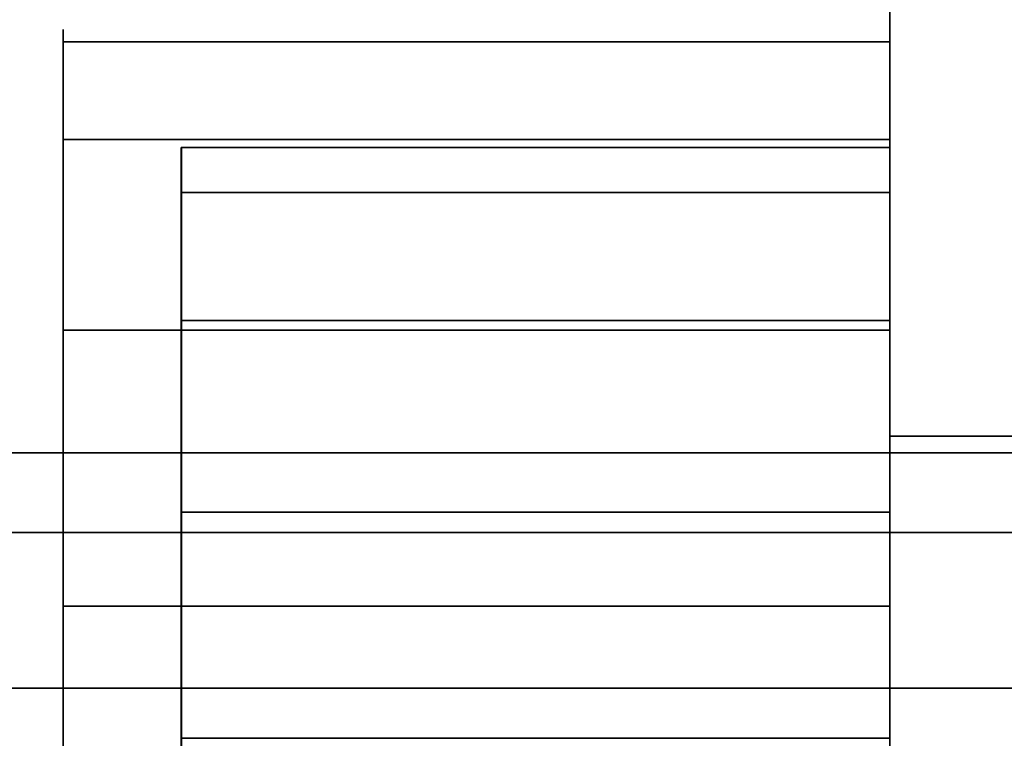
# Model space of a CAD drawing. Header units: millimetres. Extents: x -587 to 3688, y -115 to 120.
# Tile 603 of 656: x 1996.82 to 2000.98, y -25.5 to -22.46. Entities that reach past the tile are written whole.
import ezdxf

# ---------------------------------------------------------------- set-up
doc = ezdxf.new("R2010")
doc.units = ezdxf.units.MM
doc.layers.add('152', color=7, linetype='Continuous', true_color=0xffffff)

# ---------------------------------------------------------------- blocks, each defined once
blk = doc.blocks.new('UG_SURFACE_002')
at = {"layer": '152', "color": 252, "linetype": 'Continuous', "lineweight": 35}
for points in [[(2162.4999, -40, 2198), (2162.4999, 110, 2198), (837.5, 110, 2198), (837.5, -40, 2198)], [(987.5, -40, 2048.0001), (987.5, 110, 2048.0001), (2012.5, 110, 2048.0001), (2012.5, -40, 2048.0001)]]:
    blk.add_3dface(points, dxfattribs=at)
blk = doc.blocks.new('UG_SURFACE_043')
at = {"layer": '152', "color": 252, "linetype": 'Continuous', "lineweight": 35}
for points in [[(1997.4999, -23, 1739), (2000.5, -23, 1739), (2000.5, -34.4301, 1738), (1997.4999, -34.4301, 1738)], [(2000.5, -23, 1739), (1997.4999, -23, 1739), (1997.4999, -23, 1746.25), (2000.5, -23, 1746.25)], [(1997.4999, -23.1903, 1747.2067), (2000.5, -23.1903, 1747.2067), (2000.5, -23, 1746.25), (1997.4999, -23, 1746.25)], [(1997.4999, -23, 1757.75), (2000.5, -23, 1757.75), (2000.5, -23.1903, 1756.7933), (1997.4999, -23.1903, 1756.7933)], [(2000.5, -23, 1757.75), (1997.4999, -23, 1757.75), (1997.4999, -23, 1774.25), (2000.5, -23, 1774.25)], [(1997.4999, -23.1903, 1775.2067), (2000.5, -23.1903, 1775.2067), (2000.5, -23, 1774.25), (1997.4999, -23, 1774.25)], [(1997.4999, -23, 1785.75), (2000.5, -23, 1785.75), (2000.5, -23.1903, 1784.7933), (1997.4999, -23.1903, 1784.7933)], [(2000.5, -23, 1785.75), (1997.4999, -23, 1785.75), (1997.4999, -23, 1802.25), (2000.5, -23, 1802.25)], [(1997.4999, -23.1903, 1803.2067), (2000.5, -23.1903, 1803.2067), (2000.5, -23, 1802.25), (1997.4999, -23, 1802.25)], [(1997.4999, -23, 1802.25), (1997.4999, -29.5953, 1803.25), (1997.4999, -27.6588, 1804.75), (1997.4999, -25.5, 1804.75)], [(1997.4999, -31.5292, 1801.1614), (1997.4999, -30.6629, 1801.6284), (1997.4999, -23, 1785.75), (1997.4999, -23.1903, 1784.7933)], [(1997.4999, -25.5, 1755.25), (1997.4999, -23, 1757.75), (1997.4999, -23.1903, 1756.7933), (1997.4999, -23.7322, 1755.9823)], [(1997.4999, -23, 1746.25), (1997.4999, -29.5953, 1747.25), (1997.4999, -27.6588, 1748.75), (1997.4999, -25.5, 1748.75)], [(1997.4999, -23, 1802.25), (1997.4999, -29.9943, 1802.3504), (1997.4999, -29.5953, 1803.25)], [(1997.4999, -25.5, 1755.25), (1997.4999, -27.6588, 1755.25), (1997.4999, -29.5953, 1756.75), (1997.4999, -23, 1757.75)], [(1997.4999, -30.6629, 1801.6284), (1997.4999, -29.9943, 1802.3504), (1997.4999, -23, 1802.25), (1997.4999, -23, 1785.75)], [(1997.4999, -23, 1774.25), (1997.4999, -23, 1757.75), (1997.4999, -29.9943, 1757.6497), (1997.4999, -30.6629, 1758.3717)], [(1997.4999, -25.5, 1811.25), (1997.4999, -23, 1813.75), (1997.4999, -23.1903, 1812.7933), (1997.4999, -23.7322, 1811.9823)], [(1997.4999, -23, 1746.25), (1997.4999, -23, 1739), (1997.4999, -29.9943, 1746.3504), (1997.4999, -29.5953, 1747.25)], [(1997.4999, -29.5953, 1756.75), (1997.4999, -29.9943, 1757.6497), (1997.4999, -23, 1757.75)], [(1997.4999, -34.4301, 1822), (1997.4999, -23, 1821), (1997.4999, -31.5292, 1814.8385), (1997.4999, -32.5, 1815.0001)], [(1997.4999, -23, 1739), (1997.4999, -30.6629, 1745.6282), (1997.4999, -29.9943, 1746.3504)], [(1997.4999, -23.7322, 1804.0178), (1997.4999, -23.1903, 1803.2067), (1997.4999, -23, 1802.25), (1997.4999, -25.5, 1804.75)], [(1997.4999, -23.1903, 1775.2067), (1997.4999, -23, 1774.25), (1997.4999, -30.6629, 1758.3717), (1997.4999, -31.5292, 1758.8385)], [(1997.4999, -23, 1821), (1997.4999, -29.9943, 1813.6497), (1997.4999, -30.6629, 1814.3717)], [(1997.4999, -25.5, 1811.25), (1997.4999, -27.6588, 1811.25), (1997.4999, -29.5953, 1812.75), (1997.4999, -23, 1813.75)], [(1997.4999, -23, 1739), (1997.4999, -31.5292, 1745.1614), (1997.4999, -30.6629, 1745.6282)], [(1997.4999, -30.6629, 1814.3717), (1997.4999, -31.5292, 1814.8385), (1997.4999, -23, 1821)], [(1997.4999, -32.5, 1745), (1997.4999, -31.5292, 1745.1614), (1997.4999, -23, 1739), (1997.4999, -34.4301, 1738)], [(1997.4999, -29.5953, 1812.75), (1997.4999, -29.9943, 1813.6497), (1997.4999, -23, 1821), (1997.4999, -23, 1813.75)], [(1997.4999, -23.7322, 1748.0178), (1997.4999, -23.1903, 1747.2067), (1997.4999, -23, 1746.25), (1997.4999, -25.5, 1748.75)], [(1997.4999, -23, 1821), (2000.5, -23, 1821), (2000.5, -23, 1813.75), (1997.4999, -23, 1813.75)], [(1997.4999, -23, 1813.75), (2000.5, -23, 1813.75), (2000.5, -23.1903, 1812.7933), (1997.4999, -23.1903, 1812.7933)], [(1997.4999, -34.4301, 1822), (2000.5, -34.4301, 1822), (2000.5, -23, 1821), (1997.4999, -23, 1821)], [(2000.5, -25.5, 1804.75), (2000.5, -23, 1802.25), (2000.5, -23.1903, 1803.2067), (2000.5, -23.7322, 1804.0178)], [(2000.5, -23, 1813.75), (2000.5, -29.5953, 1812.75), (2000.5, -27.6588, 1811.25), (2000.5, -25.5, 1811.25)], [(2000.5, -25.5, 1804.75), (2000.5, -27.6588, 1804.75), (2000.5, -29.5953, 1803.25), (2000.5, -23, 1802.25)], [(2000.5, -23, 1813.75), (2000.5, -23, 1821), (2000.5, -29.9943, 1813.6497), (2000.5, -29.5953, 1812.75)], [(2000.5, -23, 1821), (2000.5, -31.5292, 1814.8385), (2000.5, -30.6629, 1814.3717)], [(2000.5, -23, 1785.75), (2000.5, -23, 1802.25), (2000.5, -29.9943, 1802.3504), (2000.5, -30.6629, 1801.6284)], [(2000.5, -25.5, 1748.75), (2000.5, -23, 1746.25), (2000.5, -23.1903, 1747.2067), (2000.5, -23.7322, 1748.0178)], [(2000.5, -30.6629, 1814.3717), (2000.5, -29.9943, 1813.6497), (2000.5, -23, 1821)], [(2000.5, -29.5953, 1803.25), (2000.5, -29.9943, 1802.3504), (2000.5, -23, 1802.25)], [(2000.5, -23, 1757.75), (2000.5, -29.5953, 1756.75), (2000.5, -27.6588, 1755.25), (2000.5, -25.5, 1755.25)], [(2000.5, -31.5292, 1758.8385), (2000.5, -30.6629, 1758.3717), (2000.5, -23, 1774.25), (2000.5, -23.1903, 1775.2067)], [(2000.5, -32.5, 1815.0001), (2000.5, -31.5292, 1814.8385), (2000.5, -23, 1821), (2000.5, -34.4301, 1822)], [(2000.5, -23.1903, 1784.7933), (2000.5, -23, 1785.75), (2000.5, -30.6629, 1801.6284), (2000.5, -31.5292, 1801.1614)], [(2000.5, -34.4301, 1738), (2000.5, -23, 1739), (2000.5, -31.5292, 1745.1614), (2000.5, -32.5, 1745)], [(2000.5, -25.5, 1748.75), (2000.5, -27.6588, 1748.75), (2000.5, -29.5953, 1747.25), (2000.5, -23, 1746.25)], [(2000.5, -23, 1757.75), (2000.5, -29.9943, 1757.6497), (2000.5, -29.5953, 1756.75)], [(2000.5, -30.6629, 1758.3717), (2000.5, -29.9943, 1757.6497), (2000.5, -23, 1757.75), (2000.5, -23, 1774.25)], [(2000.5, -23, 1739), (2000.5, -30.6629, 1745.6282), (2000.5, -31.5292, 1745.1614)], [(2000.5, -29.5953, 1747.25), (2000.5, -29.9943, 1746.3504), (2000.5, -23, 1739), (2000.5, -23, 1746.25)], [(2000.5, -29.9943, 1746.3504), (2000.5, -30.6629, 1745.6282), (2000.5, -23, 1739)], [(2000.5, -23.7322, 1755.9823), (2000.5, -23.1903, 1756.7933), (2000.5, -23, 1757.75), (2000.5, -25.5, 1755.25)], [(2000.5, -23.7322, 1811.9823), (2000.5, -23.1903, 1812.7933), (2000.5, -23, 1813.75), (2000.5, -25.5, 1811.25)], [(1997.4999, -23.7322, 1748.0178), (2000.5, -23.7322, 1748.0178), (2000.5, -23.1903, 1747.2067), (1997.4999, -23.1903, 1747.2067)], [(1997.4999, -23.1903, 1756.7933), (2000.5, -23.1903, 1756.7933), (2000.5, -23.7322, 1755.9823), (1997.4999, -23.7322, 1755.9823)], [(1997.4999, -23.7322, 1776.0178), (2000.5, -23.7322, 1776.0178), (2000.5, -23.1903, 1775.2067), (1997.4999, -23.1903, 1775.2067)], [(1997.4999, -23.1903, 1784.7933), (2000.5, -23.1903, 1784.7933), (2000.5, -23.7322, 1783.9823), (1997.4999, -23.7322, 1783.9823)], [(1997.4999, -23.7322, 1804.0178), (2000.5, -23.7322, 1804.0178), (2000.5, -23.1903, 1803.2067), (1997.4999, -23.1903, 1803.2067)], [(1997.4999, -23.1903, 1784.7933), (1997.4999, -23.7322, 1783.9823), (1997.4999, -31.5292, 1801.1614)], [(1997.4999, -31.5292, 1758.8385), (1997.4999, -23.7322, 1776.0178), (1997.4999, -23.1903, 1775.2067)], [(1997.4999, -23.1903, 1812.7933), (2000.5, -23.1903, 1812.7933), (2000.5, -23.7322, 1811.9823), (1997.4999, -23.7322, 1811.9823)], [(2000.5, -31.5292, 1801.1614), (2000.5, -23.7322, 1783.9823), (2000.5, -23.1903, 1784.7933)], [(2000.5, -23.1903, 1775.2067), (2000.5, -23.7322, 1776.0178), (2000.5, -31.5292, 1758.8385)], [(1997.4999, -24.5433, 1748.5597), (2000.5, -24.5433, 1748.5597), (2000.5, -23.7322, 1748.0178), (1997.4999, -23.7322, 1748.0178)], [(1997.4999, -23.7322, 1755.9823), (2000.5, -23.7322, 1755.9823), (2000.5, -24.5433, 1755.4404), (1997.4999, -24.5433, 1755.4404)], [(1997.4999, -24.5433, 1776.5597), (2000.5, -24.5433, 1776.5597), (2000.5, -23.7322, 1776.0178), (1997.4999, -23.7322, 1776.0178)], [(1997.4999, -23.7322, 1783.9823), (2000.5, -23.7322, 1783.9823), (2000.5, -24.5433, 1783.4404), (1997.4999, -24.5433, 1783.4404)], [(1997.4999, -24.5433, 1804.5597), (2000.5, -24.5433, 1804.5597), (2000.5, -23.7322, 1804.0178), (1997.4999, -23.7322, 1804.0178)], [(1997.4999, -25.5, 1804.75), (1997.4999, -24.5433, 1804.5597), (1997.4999, -23.7322, 1804.0178)], [(1997.4999, -25.5, 1748.75), (1997.4999, -24.5433, 1748.5597), (1997.4999, -23.7322, 1748.0178)], [(1997.4999, -23.7322, 1755.9823), (1997.4999, -24.5433, 1755.4404), (1997.4999, -25.5, 1755.25)], [(1997.4999, -23.7322, 1783.9823), (1997.4999, -24.5433, 1783.4404), (1997.4999, -25.5, 1783.25), (1997.4999, -31.5292, 1801.1614)], [(1997.4999, -31.5292, 1758.8385), (1997.4999, -25.5, 1776.75), (1997.4999, -24.5433, 1776.5597), (1997.4999, -23.7322, 1776.0178)], [(1997.4999, -23.7322, 1811.9823), (1997.4999, -24.5433, 1811.4403), (1997.4999, -25.5, 1811.25)], [(1997.4999, -23.7322, 1811.9823), (2000.5, -23.7322, 1811.9823), (2000.5, -24.5433, 1811.4403), (1997.4999, -24.5433, 1811.4403)], [(2000.5, -25.5, 1811.25), (2000.5, -24.5433, 1811.4403), (2000.5, -23.7322, 1811.9823)], [(2000.5, -23.7322, 1804.0178), (2000.5, -24.5433, 1804.5597), (2000.5, -25.5, 1804.75)], [(2000.5, -31.5292, 1801.1614), (2000.5, -25.5, 1783.25), (2000.5, -24.5433, 1783.4404), (2000.5, -23.7322, 1783.9823)], [(2000.5, -25.5, 1755.25), (2000.5, -24.5433, 1755.4404), (2000.5, -23.7322, 1755.9823)], [(2000.5, -23.7322, 1748.0178), (2000.5, -24.5433, 1748.5597), (2000.5, -25.5, 1748.75)], [(2000.5, -23.7322, 1776.0178), (2000.5, -24.5433, 1776.5597), (2000.5, -25.5, 1776.75), (2000.5, -31.5292, 1758.8385)], [(1997.4999, -25.5, 1748.75), (2000.5, -25.5, 1748.75), (2000.5, -24.5433, 1748.5597), (1997.4999, -24.5433, 1748.5597)], [(1997.4999, -24.5433, 1755.4404), (2000.5, -24.5433, 1755.4404), (2000.5, -25.5, 1755.25), (1997.4999, -25.5, 1755.25)], [(1997.4999, -25.5, 1776.75), (2000.5, -25.5, 1776.75), (2000.5, -24.5433, 1776.5597), (1997.4999, -24.5433, 1776.5597)], [(1997.4999, -24.5433, 1783.4404), (2000.5, -24.5433, 1783.4404), (2000.5, -25.5, 1783.25), (1997.4999, -25.5, 1783.25)], [(1997.4999, -25.5, 1804.75), (2000.5, -25.5, 1804.75), (2000.5, -24.5433, 1804.5597), (1997.4999, -24.5433, 1804.5597)], [(1997.4999, -24.5433, 1811.4403), (2000.5, -24.5433, 1811.4403), (2000.5, -25.5, 1811.25), (1997.4999, -25.5, 1811.25)], [(2000.5, -25.5, 1748.75), (1997.4999, -25.5, 1748.75), (1997.4999, -27.6588, 1748.75), (2000.5, -27.6588, 1748.75)], [(1997.4999, -25.5, 1755.25), (2000.5, -25.5, 1755.25), (2000.5, -27.6588, 1755.25), (1997.4999, -27.6588, 1755.25)], [(2000.5, -25.5, 1776.75), (1997.4999, -25.5, 1776.75), (1997.4999, -27.6588, 1776.75), (2000.5, -27.6588, 1776.75)], [(1997.4999, -25.5, 1783.25), (2000.5, -25.5, 1783.25), (2000.5, -27.6588, 1783.25), (1997.4999, -27.6588, 1783.25)], [(2000.5, -25.5, 1804.75), (1997.4999, -25.5, 1804.75), (1997.4999, -27.6588, 1804.75), (2000.5, -27.6588, 1804.75)], [(1997.4999, -25.5, 1811.25), (2000.5, -25.5, 1811.25), (2000.5, -27.6588, 1811.25), (1997.4999, -27.6588, 1811.25)], [(1997.4999, -31.5292, 1801.1614), (1997.4999, -25.5, 1783.25), (1997.4999, -29.9943, 1785.6497), (1997.4999, -30.6629, 1786.3717)], [(1997.4999, -29.5953, 1784.75), (1997.4999, -25.5, 1783.25), (1997.4999, -27.6588, 1783.25)], [(1997.4999, -25.5, 1776.75), (1997.4999, -29.9943, 1774.3504), (1997.4999, -29.5953, 1775.25)], [(1997.4999, -29.5953, 1784.75), (1997.4999, -29.9943, 1785.6497), (1997.4999, -25.5, 1783.25)], [(1997.4999, -30.6629, 1773.6282), (1997.4999, -29.9943, 1774.3504), (1997.4999, -25.5, 1776.75), (1997.4999, -31.5292, 1758.8385)], [(1997.4999, -27.6588, 1776.75), (1997.4999, -25.5, 1776.75), (1997.4999, -29.5953, 1775.25)], [(2000.5, -25.5, 1783.25), (2000.5, -29.9943, 1785.6497), (2000.5, -29.5953, 1784.75)], [(2000.5, -30.6629, 1786.3717), (2000.5, -29.9943, 1785.6497), (2000.5, -25.5, 1783.25), (2000.5, -31.5292, 1801.1614)], [(2000.5, -29.5953, 1775.25), (2000.5, -25.5, 1776.75), (2000.5, -27.6588, 1776.75)], [(2000.5, -31.5292, 1758.8385), (2000.5, -25.5, 1776.75), (2000.5, -29.9943, 1774.3504), (2000.5, -30.6629, 1773.6282)], [(2000.5, -29.5953, 1775.25), (2000.5, -29.9943, 1774.3504), (2000.5, -25.5, 1776.75)], [(2000.5, -27.6588, 1783.25), (2000.5, -25.5, 1783.25), (2000.5, -29.5953, 1784.75)]]:
    blk.add_3dface(points, dxfattribs=at)
blk = doc.blocks.new('UG_SURFACE_045')
at = {"layer": '152', "color": 252, "linetype": 'Continuous', "lineweight": 35}
for points in [[(1997.4999, -23, 304), (2000.5, -23, 304), (2000.5, -34.4301, 303), (1997.4999, -34.4301, 303)], [(2000.5, -23, 304), (1997.4999, -23, 304), (1997.4999, -23, 311.25), (2000.5, -23, 311.25)], [(1997.4999, -23.1903, 312.2067), (2000.5, -23.1903, 312.2067), (2000.5, -23, 311.25), (1997.4999, -23, 311.25)], [(1997.4999, -23, 322.75), (2000.5, -23, 322.75), (2000.5, -23.1903, 321.7933), (1997.4999, -23.1903, 321.7933)], [(2000.5, -23, 322.75), (1997.4999, -23, 322.75), (1997.4999, -23, 339.25), (2000.5, -23, 339.25)], [(1997.4999, -23.1903, 340.2067), (2000.5, -23.1903, 340.2067), (2000.5, -23, 339.25), (1997.4999, -23, 339.25)], [(1997.4999, -23, 350.75), (2000.5, -23, 350.75), (2000.5, -23.1903, 349.7933), (1997.4999, -23.1903, 349.7933)], [(2000.5, -23, 350.75), (1997.4999, -23, 350.75), (1997.4999, -23, 367.25), (2000.5, -23, 367.25)], [(1997.4999, -23.1903, 368.2067), (2000.5, -23.1903, 368.2067), (2000.5, -23, 367.25), (1997.4999, -23, 367.25)], [(1997.4999, -23, 311.25), (1997.4999, -29.5953, 312.25), (1997.4999, -27.6588, 313.75), (1997.4999, -25.5, 313.75)], [(1997.4999, -23, 339.25), (1997.4999, -29.5953, 340.25), (1997.4999, -27.6588, 341.75), (1997.4999, -25.5, 341.75)], [(1997.4999, -31.5292, 338.1614), (1997.4999, -30.6629, 338.6283), (1997.4999, -23, 322.75), (1997.4999, -23.1903, 321.7933)], [(1997.4999, -23, 367.25), (1997.4999, -29.5953, 368.25), (1997.4999, -27.6588, 369.75), (1997.4999, -25.5, 369.75)], [(1997.4999, -25.5, 348.25), (1997.4999, -23, 350.75), (1997.4999, -23.1903, 349.7933), (1997.4999, -23.7322, 348.9822)], [(1997.4999, -23, 311.25), (1997.4999, -23, 304), (1997.4999, -29.9943, 311.3504), (1997.4999, -29.5953, 312.25)], [(1997.4999, -23, 339.25), (1997.4999, -29.9943, 339.3504), (1997.4999, -29.5953, 340.25)], [(1997.4999, -23, 367.25), (1997.4999, -29.9943, 367.3504), (1997.4999, -29.5953, 368.25)], [(1997.4999, -25.5, 348.25), (1997.4999, -27.6588, 348.25), (1997.4999, -29.5953, 349.75), (1997.4999, -23, 350.75)], [(1997.4999, -23, 304), (1997.4999, -30.6629, 310.6283), (1997.4999, -29.9943, 311.3504)], [(1997.4999, -32.5, 310), (1997.4999, -31.5292, 310.1614), (1997.4999, -23, 304), (1997.4999, -34.4301, 303)], [(1997.4999, -30.6629, 338.6283), (1997.4999, -29.9943, 339.3504), (1997.4999, -23, 339.25), (1997.4999, -23, 322.75)], [(1997.4999, -23, 367.25), (1997.4999, -30.6629, 351.3717), (1997.4999, -30.6629, 366.6283), (1997.4999, -29.9943, 367.3504)], [(1997.4999, -25.5, 376.25), (1997.4999, -23, 378.75), (1997.4999, -23.1903, 377.7933), (1997.4999, -23.7322, 376.9822)], [(1997.4999, -31.5292, 310.1614), (1997.4999, -30.6629, 310.6283), (1997.4999, -23, 304)], [(1997.4999, -29.5953, 349.75), (1997.4999, -29.9943, 350.6496), (1997.4999, -23, 350.75)], [(1997.4999, -29.9943, 350.6496), (1997.4999, -30.6629, 351.3717), (1997.4999, -23, 367.25), (1997.4999, -23, 350.75)], [(1997.4999, -34.4301, 387), (1997.4999, -23, 386), (1997.4999, -31.5292, 379.8386), (1997.4999, -32.5, 380)], [(1997.4999, -25.5, 376.25), (1997.4999, -27.6588, 376.25), (1997.4999, -29.5953, 377.75), (1997.4999, -23, 378.75)], [(1997.4999, -23.7322, 341.0178), (1997.4999, -23.1903, 340.2067), (1997.4999, -23, 339.25), (1997.4999, -25.5, 341.75)], [(1997.4999, -23.7322, 369.0178), (1997.4999, -23.1903, 368.2067), (1997.4999, -23, 367.25), (1997.4999, -25.5, 369.75)], [(1997.4999, -23, 386), (1997.4999, -30.6629, 379.3717), (1997.4999, -31.5292, 379.8386)], [(1997.4999, -29.5953, 377.75), (1997.4999, -29.9943, 378.6496), (1997.4999, -23, 386), (1997.4999, -23, 378.75)], [(1997.4999, -29.9943, 378.6496), (1997.4999, -30.6629, 379.3717), (1997.4999, -23, 386)], [(1997.4999, -23.7322, 313.0178), (1997.4999, -23.1903, 312.2067), (1997.4999, -23, 311.25), (1997.4999, -25.5, 313.75)], [(1997.4999, -23, 386), (2000.5, -23, 386), (2000.5, -23, 378.75), (1997.4999, -23, 378.75)], [(1997.4999, -23, 378.75), (2000.5, -23, 378.75), (2000.5, -23.1903, 377.7933), (1997.4999, -23.1903, 377.7933)], [(1997.4999, -34.4301, 387), (2000.5, -34.4301, 387), (2000.5, -23, 386), (1997.4999, -23, 386)], [(2000.5, -25.5, 369.75), (2000.5, -23, 367.25), (2000.5, -23.1903, 368.2067), (2000.5, -23.7322, 369.0178)], [(2000.5, -25.5, 341.75), (2000.5, -23, 339.25), (2000.5, -23.1903, 340.2067), (2000.5, -23.7322, 341.0178)], [(2000.5, -23, 378.75), (2000.5, -29.5953, 377.75), (2000.5, -27.6588, 376.25), (2000.5, -25.5, 376.25)], [(2000.5, -23, 350.75), (2000.5, -29.5953, 349.75), (2000.5, -27.6588, 348.25), (2000.5, -25.5, 348.25)], [(2000.5, -25.5, 369.75), (2000.5, -27.6588, 369.75), (2000.5, -29.5953, 368.25), (2000.5, -23, 367.25)], [(2000.5, -25.5, 341.75), (2000.5, -27.6588, 341.75), (2000.5, -29.5953, 340.25), (2000.5, -23, 339.25)], [(2000.5, -23, 378.75), (2000.5, -23, 386), (2000.5, -29.9943, 378.6496), (2000.5, -29.5953, 377.75)], [(2000.5, -23, 350.75), (2000.5, -29.9943, 350.6496), (2000.5, -29.5953, 349.75)], [(2000.5, -29.5953, 368.25), (2000.5, -29.9943, 367.3504), (2000.5, -23, 367.25)], [(2000.5, -23, 322.75), (2000.5, -23, 339.25), (2000.5, -29.9943, 339.3504), (2000.5, -30.6629, 338.6283)], [(2000.5, -23, 386), (2000.5, -30.6629, 379.3717), (2000.5, -29.9943, 378.6496)], [(2000.5, -32.5, 380), (2000.5, -31.5292, 379.8386), (2000.5, -23, 386), (2000.5, -34.4301, 387)], [(2000.5, -23, 350.75), (2000.5, -23, 367.25), (2000.5, -30.6629, 351.3717), (2000.5, -29.9943, 350.6496)], [(2000.5, -29.9943, 367.3504), (2000.5, -30.6629, 366.6283), (2000.5, -30.6629, 351.3717), (2000.5, -23, 367.25)], [(2000.5, -29.5953, 340.25), (2000.5, -29.9943, 339.3504), (2000.5, -23, 339.25)], [(2000.5, -25.5, 313.75), (2000.5, -23, 311.25), (2000.5, -23.1903, 312.2067), (2000.5, -23.7322, 313.0178)], [(2000.5, -31.5292, 379.8386), (2000.5, -30.6629, 379.3717), (2000.5, -23, 386)], [(2000.5, -23.1903, 321.7933), (2000.5, -23, 322.75), (2000.5, -30.6629, 338.6283), (2000.5, -31.5292, 338.1614)], [(2000.5, -23.7322, 348.9822), (2000.5, -23.1903, 349.7933), (2000.5, -23, 350.75), (2000.5, -25.5, 348.25)], [(2000.5, -34.4301, 303), (2000.5, -23, 304), (2000.5, -31.5292, 310.1614), (2000.5, -32.5, 310)], [(2000.5, -25.5, 313.75), (2000.5, -27.6588, 313.75), (2000.5, -29.5953, 312.25), (2000.5, -23, 311.25)], [(2000.5, -23, 304), (2000.5, -30.6629, 310.6283), (2000.5, -31.5292, 310.1614)], [(2000.5, -29.5953, 312.25), (2000.5, -29.9943, 311.3504), (2000.5, -23, 304), (2000.5, -23, 311.25)], [(2000.5, -29.9943, 311.3504), (2000.5, -30.6629, 310.6283), (2000.5, -23, 304)], [(2000.5, -23.7322, 376.9822), (2000.5, -23.1903, 377.7933), (2000.5, -23, 378.75), (2000.5, -25.5, 376.25)], [(1997.4999, -23.7322, 313.0178), (2000.5, -23.7322, 313.0178), (2000.5, -23.1903, 312.2067), (1997.4999, -23.1903, 312.2067)], [(1997.4999, -23.1903, 321.7933), (2000.5, -23.1903, 321.7933), (2000.5, -23.7322, 320.9822), (1997.4999, -23.7322, 320.9822)], [(1997.4999, -23.7322, 341.0178), (2000.5, -23.7322, 341.0178), (2000.5, -23.1903, 340.2067), (1997.4999, -23.1903, 340.2067)], [(1997.4999, -23.1903, 349.7933), (2000.5, -23.1903, 349.7933), (2000.5, -23.7322, 348.9822), (1997.4999, -23.7322, 348.9822)], [(1997.4999, -23.7322, 369.0178), (2000.5, -23.7322, 369.0178), (2000.5, -23.1903, 368.2067), (1997.4999, -23.1903, 368.2067)], [(1997.4999, -23.1903, 321.7933), (1997.4999, -23.7322, 320.9822), (1997.4999, -31.5292, 338.1614)], [(1997.4999, -23.1903, 377.7933), (2000.5, -23.1903, 377.7933), (2000.5, -23.7322, 376.9822), (1997.4999, -23.7322, 376.9822)], [(2000.5, -31.5292, 338.1614), (2000.5, -23.7322, 320.9822), (2000.5, -23.1903, 321.7933)], [(1997.4999, -24.5433, 313.5597), (2000.5, -24.5433, 313.5597), (2000.5, -23.7322, 313.0178), (1997.4999, -23.7322, 313.0178)], [(1997.4999, -23.7322, 320.9822), (2000.5, -23.7322, 320.9822), (2000.5, -24.5433, 320.4403), (1997.4999, -24.5433, 320.4403)], [(1997.4999, -24.5433, 341.5597), (2000.5, -24.5433, 341.5597), (2000.5, -23.7322, 341.0178), (1997.4999, -23.7322, 341.0178)], [(1997.4999, -23.7322, 348.9822), (2000.5, -23.7322, 348.9822), (2000.5, -24.5433, 348.4403), (1997.4999, -24.5433, 348.4403)], [(1997.4999, -24.5433, 369.5597), (2000.5, -24.5433, 369.5597), (2000.5, -23.7322, 369.0178), (1997.4999, -23.7322, 369.0178)], [(1997.4999, -25.5, 313.75), (1997.4999, -24.5433, 313.5597), (1997.4999, -23.7322, 313.0178)], [(1997.4999, -25.5, 341.75), (1997.4999, -24.5433, 341.5597), (1997.4999, -23.7322, 341.0178)], [(1997.4999, -25.5, 369.75), (1997.4999, -24.5433, 369.5597), (1997.4999, -23.7322, 369.0178)], [(1997.4999, -23.7322, 348.9822), (1997.4999, -24.5433, 348.4403), (1997.4999, -25.5, 348.25)], [(1997.4999, -23.7322, 320.9822), (1997.4999, -24.5433, 320.4403), (1997.4999, -25.5, 320.25), (1997.4999, -31.5292, 338.1614)], [(1997.4999, -23.7322, 376.9822), (1997.4999, -24.5433, 376.4403), (1997.4999, -25.5, 376.25)], [(1997.4999, -23.7322, 376.9822), (2000.5, -23.7322, 376.9822), (2000.5, -24.5433, 376.4403), (1997.4999, -24.5433, 376.4403)], [(2000.5, -25.5, 376.25), (2000.5, -24.5433, 376.4403), (2000.5, -23.7322, 376.9822)], [(2000.5, -25.5, 348.25), (2000.5, -24.5433, 348.4403), (2000.5, -23.7322, 348.9822)], [(2000.5, -23.7322, 369.0178), (2000.5, -24.5433, 369.5597), (2000.5, -25.5, 369.75)], [(2000.5, -23.7322, 341.0178), (2000.5, -24.5433, 341.5597), (2000.5, -25.5, 341.75)], [(2000.5, -31.5292, 338.1614), (2000.5, -25.5, 320.25), (2000.5, -24.5433, 320.4403), (2000.5, -23.7322, 320.9822)], [(2000.5, -23.7322, 313.0178), (2000.5, -24.5433, 313.5597), (2000.5, -25.5, 313.75)], [(1997.4999, -25.5, 313.75), (2000.5, -25.5, 313.75), (2000.5, -24.5433, 313.5597), (1997.4999, -24.5433, 313.5597)], [(1997.4999, -24.5433, 320.4403), (2000.5, -24.5433, 320.4403), (2000.5, -25.5, 320.25), (1997.4999, -25.5, 320.25)], [(1997.4999, -25.5, 341.75), (2000.5, -25.5, 341.75), (2000.5, -24.5433, 341.5597), (1997.4999, -24.5433, 341.5597)], [(1997.4999, -24.5433, 348.4403), (2000.5, -24.5433, 348.4403), (2000.5, -25.5, 348.25), (1997.4999, -25.5, 348.25)], [(1997.4999, -25.5, 369.75), (2000.5, -25.5, 369.75), (2000.5, -24.5433, 369.5597), (1997.4999, -24.5433, 369.5597)], [(1997.4999, -24.5433, 376.4403), (2000.5, -24.5433, 376.4403), (2000.5, -25.5, 376.25), (1997.4999, -25.5, 376.25)], [(2000.5, -25.5, 313.75), (1997.4999, -25.5, 313.75), (1997.4999, -27.6588, 313.75), (2000.5, -27.6588, 313.75)], [(1997.4999, -25.5, 320.25), (2000.5, -25.5, 320.25), (2000.5, -27.6588, 320.25), (1997.4999, -27.6588, 320.25)], [(2000.5, -25.5, 341.75), (1997.4999, -25.5, 341.75), (1997.4999, -27.6588, 341.75), (2000.5, -27.6588, 341.75)], [(1997.4999, -25.5, 348.25), (2000.5, -25.5, 348.25), (2000.5, -27.6588, 348.25), (1997.4999, -27.6588, 348.25)], [(2000.5, -25.5, 369.75), (1997.4999, -25.5, 369.75), (1997.4999, -27.6588, 369.75), (2000.5, -27.6588, 369.75)], [(1997.4999, -25.5, 376.25), (2000.5, -25.5, 376.25), (2000.5, -27.6588, 376.25), (1997.4999, -27.6588, 376.25)], [(1997.4999, -29.5953, 321.75), (1997.4999, -25.5, 320.25), (1997.4999, -27.6588, 320.25)], [(1997.4999, -29.5953, 321.75), (1997.4999, -29.9943, 322.6496), (1997.4999, -25.5, 320.25)], [(1997.4999, -29.9943, 322.6496), (1997.4999, -30.6629, 323.3717), (1997.4999, -31.5292, 338.1614), (1997.4999, -25.5, 320.25)], [(2000.5, -25.5, 320.25), (2000.5, -29.9943, 322.6496), (2000.5, -29.5953, 321.75)], [(2000.5, -25.5, 320.25), (2000.5, -31.5292, 338.1614), (2000.5, -30.6629, 323.3717), (2000.5, -29.9943, 322.6496)], [(2000.5, -27.6588, 320.25), (2000.5, -25.5, 320.25), (2000.5, -29.5953, 321.75)]]:
    blk.add_3dface(points, dxfattribs=at)
blk = doc.blocks.new('UG_SURFACE_064')
at = {"layer": '152', "color": 252, "linetype": 'Continuous', "lineweight": 35}
for points in [[(1991.0001, -17.5352, 415), (1991.0001, -46.5, 415), (2006.7999, -46.5, 415), (2006.7999, -17.5352, 415)], [(1991.0001, -17.5352, 414), (2006.7999, -17.5352, 414), (2006.7999, -46.5, 414), (1991.0001, -46.5, 414)], [(1991.0001, -17.5352, 275), (2006.7999, -17.5352, 275), (2006.7999, -46.5, 275), (1991.0001, -46.5, 275)], [(1991.0001, -17.5352, 276), (1991.0001, -46.5, 276), (2006.7999, -46.5, 276), (2006.7999, -17.5352, 276)]]:
    blk.add_3dface(points, dxfattribs=at)
blk = doc.blocks.new('UG_SURFACE_066')
at = {"layer": '152', "color": 18, "linetype": 'Continuous', "lineweight": 35}
for points in [[(1993, -24.2925, 288.1899), (2010, -24.2925, 288.1899), (2010, -25.2883, 285.125), (1993, -25.2883, 285.125)], [(1993, -24.6293, 291.3949), (2010, -24.6293, 291.3949), (2010, -24.2925, 288.1899), (1993, -24.2925, 288.1899)], [(1993, -26.2406, 294.1858), (2010, -26.2406, 294.1858), (2010, -24.6293, 291.3949), (1993, -24.6293, 291.3949)], [(1993, -25.2883, 285.125), (2010, -25.2883, 285.125), (2010, -27.4447, 282.7301), (1993, -27.4447, 282.7301)]]:
    blk.add_3dface(points, dxfattribs=at)
blk = doc.blocks.new('UG_SURFACE_067')
at = {"layer": '152', "color": 18, "linetype": 'Continuous', "lineweight": 35}
for points in [[(1993, -24.2925, 400.1899), (2010, -24.2925, 400.1899), (2010, -25.2883, 397.125), (1993, -25.2883, 397.125)], [(1993, -24.6293, 403.3949), (2010, -24.6293, 403.3949), (2010, -24.2925, 400.1899), (1993, -24.2925, 400.1899)], [(1993, -26.2406, 406.1858), (2010, -26.2406, 406.1858), (2010, -24.6293, 403.3949), (1993, -24.6293, 403.3949)], [(1993, -25.2883, 397.125), (2010, -25.2883, 397.125), (2010, -27.4447, 394.7301), (1993, -27.4447, 394.7301)]]:
    blk.add_3dface(points, dxfattribs=at)
blk = doc.blocks.new('UG_SURFACE_068')
at = {"layer": '152', "color": 252, "linetype": 'Continuous', "lineweight": 35}
for points in [[(2000.5, -21.8373, 405.2095), (2000.5, -21, 401), (2000.5, -22.552, 401.993), (2000.5, -23.7728, 405.75)], [(2000.5, -21, 401), (2000.5, -26.416, 296.6857), (2000.5, -22.965, 398.0643), (2000.5, -22.552, 401.993)], [(2000.5, -21, 401), (2000.5, -21, 289), (2000.5, -22.552, 289.993), (2000.5, -23.7728, 293.75)], [(2000.5, -21, 289), (2000.5, -21.8373, 284.7905), (2000.5, -22.965, 286.0643), (2000.5, -22.552, 289.993)], [(2000.5, -23.7728, 293.75), (2000.5, -26.416, 296.6857), (2000.5, -21, 401)], [(2000.5, -24.9401, 282.6433), (2000.5, -22.965, 286.0643), (2000.5, -21.8373, 284.7905), (2000.5, -24.2218, 281.2218)], [(2000.5, -23.7728, 405.75), (2000.5, -26.416, 408.6857), (2000.5, -24.2218, 408.7782), (2000.5, -21.8373, 405.2095)], [(2004.4999, -24.2218, 281.2218), (2000.5, -24.2218, 281.2218), (2000.5, -21.8373, 284.7905), (2004.4999, -21.8373, 284.7905)], [(2004.4999, -21.8373, 405.2095), (2000.5, -21.8373, 405.2095), (2000.5, -24.2218, 408.7782), (2004.4999, -24.2218, 408.7782)], [(2000.5, -22.552, 401.993), (1997, -22.552, 401.993), (1997, -23.7728, 405.75), (2000.5, -23.7728, 405.75)], [(2000.5, -22.965, 398.0643), (1997, -22.965, 398.0643), (1997, -22.552, 401.993), (2000.5, -22.552, 401.993)], [(1997, -23.7728, 405.75), (1997, -22.552, 401.993), (1997, -26.5301, 401.5749), (1997, -27.2369, 403.75)], [(1997, -22.552, 401.993), (1997, -22.965, 398.0643), (1997, -26.7692, 399.3004), (1997, -26.5301, 401.5749)], [(2000.5, -22.552, 289.993), (1997, -22.552, 289.993), (1997, -23.7728, 293.75), (2000.5, -23.7728, 293.75)], [(2000.5, -22.965, 286.0643), (1997, -22.965, 286.0643), (1997, -22.552, 289.993), (2000.5, -22.552, 289.993)], [(1997, -23.7728, 293.75), (1997, -22.552, 289.993), (1997, -26.5301, 289.5749), (1997, -27.2369, 291.75)], [(1997, -22.552, 289.993), (1997, -22.965, 286.0643), (1997, -26.7692, 287.3004), (1997, -26.5301, 289.5749)], [(2000.5, -24.9401, 394.6432), (1997, -24.9401, 394.6432), (1997, -22.965, 398.0643), (2000.5, -22.965, 398.0643)], [(1997, -27.9127, 397.3198), (1997, -26.7692, 399.3004), (1997, -22.965, 398.0643), (1997, -24.9401, 394.6432)], [(2000.5, -24.9401, 282.6433), (1997, -24.9401, 282.6433), (1997, -22.965, 286.0643), (2000.5, -22.965, 286.0643)], [(1997, -27.9127, 285.3198), (1997, -26.7692, 287.3004), (1997, -22.965, 286.0643), (1997, -24.9401, 282.6433)], [(2000.5, -24.9401, 394.6432), (2000.5, -22.965, 398.0643), (2000.5, -26.416, 296.6857)], [(2000.5, -23.7728, 405.75), (1997, -23.7728, 405.75), (1997, -26.416, 408.6857), (2000.5, -26.416, 408.6857)], [(1997, -26.416, 408.6857), (1997, -23.7728, 405.75), (1997, -27.2369, 403.75), (1997, -28.7672, 405.4496)], [(2000.5, -23.7728, 293.75), (1997, -23.7728, 293.75), (1997, -26.416, 296.6857), (2000.5, -26.416, 296.6857)], [(1997, -26.416, 296.6857), (1997, -23.7728, 293.75), (1997, -27.2369, 291.75), (1997, -28.7672, 293.4496)], [(2000.5, -24.2218, 281.2218), (2000.5, -27.7905, 278.8373), (2000.5, -28.136, 280.3213), (2000.5, -24.9401, 282.6433)], [(2000.5, -27.7905, 411.1627), (2000.5, -24.2218, 408.7782), (2000.5, -26.416, 408.6857), (2000.5, -30.0248, 410.2924)], [(2004.4999, -27.7905, 278.8373), (2000.5, -27.7905, 278.8373), (2000.5, -24.2218, 281.2218), (2004.4999, -24.2218, 281.2218)], [(2004.4999, -24.2218, 408.7782), (2000.5, -24.2218, 408.7782), (2000.5, -27.7905, 411.1627), (2004.4999, -27.7905, 411.1627)], [(2000.5, -28.136, 392.3213), (1997, -28.136, 392.3213), (1997, -24.9401, 394.6432), (2000.5, -24.9401, 394.6432)], [(1997, -29.7629, 395.9755), (1997, -27.9127, 397.3198), (1997, -24.9401, 394.6432), (1997, -28.136, 392.3213)], [(2000.5, -28.136, 280.3213), (1997, -28.136, 280.3213), (1997, -24.9401, 282.6433), (2000.5, -24.9401, 282.6433)], [(1997, -29.7629, 283.9755), (1997, -27.9127, 285.3198), (1997, -24.9401, 282.6433), (1997, -28.136, 280.3213)], [(2000.5, -26.416, 296.6857), (2000.5, -28.136, 392.3213), (2000.5, -24.9401, 394.6432)]]:
    blk.add_3dface(points, dxfattribs=at)
blk = doc.blocks.new('UG_SURFACE_069')
at = {"layer": '152', "color": 252, "linetype": 'Continuous', "lineweight": 35}
for points in [[(2005.0001, -47, 273), (1993, -16.5, 273), (2009.0001, -19.5, 273), (2009.0001, -45.5, 273)], [(2005.0001, -47, 273), (2005.0001, -48.5, 273), (1993, -45.7308, 273), (1993, -16.5, 273)], [(1993, -16.5, 275), (2005.0001, -47, 275), (2009.0001, -45.5, 275), (2009.0001, -19.5, 275)], [(1993, -16.5, 275), (1993, -45.7308, 275), (2005.0001, -48.5, 275), (2005.0001, -47, 275)], [(1993, -16.5, 417), (2005.0001, -47, 417), (2009.0001, -45.5, 417), (2009.0001, -19.5, 417)], [(1993, -16.5, 417), (1993, -45.7308, 417), (2005.0001, -48.5, 417), (2005.0001, -47, 417)], [(2005.0001, -47, 415), (1993, -16.5, 415), (2009.0001, -19.5, 415), (2009.0001, -45.5, 415)], [(2005.0001, -47, 415), (2005.0001, -48.5, 415), (1993, -45.7308, 415), (1993, -16.5, 415)]]:
    blk.add_3dface(points, dxfattribs=at)
blk = doc.blocks.new('UG_SURFACE_075')
at = {"layer": '152', "color": 252, "linetype": 'Continuous', "lineweight": 35}
for points in [[(1991.0001, -17.5352, 1850), (1991.0001, -46.5, 1850), (2006.7999, -46.5, 1850), (2006.7999, -17.5352, 1850)], [(1991.0001, -17.5352, 1849), (2006.7999, -17.5352, 1849), (2006.7999, -46.5, 1849), (1991.0001, -46.5, 1849)], [(1991.0001, -17.5352, 1710), (2006.7999, -17.5352, 1710), (2006.7999, -46.5, 1710), (1991.0001, -46.5, 1710)], [(1991.0001, -17.5352, 1711), (1991.0001, -46.5, 1711), (2006.7999, -46.5, 1711), (2006.7999, -17.5352, 1711)]]:
    blk.add_3dface(points, dxfattribs=at)
blk = doc.blocks.new('UG_SURFACE_077')
at = {"layer": '152', "color": 18, "linetype": 'Continuous', "lineweight": 35}
for points in [[(1993, -24.2925, 1723.1899), (2010, -24.2925, 1723.1899), (2010, -25.2883, 1720.125), (1993, -25.2883, 1720.125)], [(1993, -24.6293, 1726.3949), (2010, -24.6293, 1726.3949), (2010, -24.2925, 1723.1899), (1993, -24.2925, 1723.1899)], [(1993, -26.2406, 1729.1858), (2010, -26.2406, 1729.1858), (2010, -24.6293, 1726.3949), (1993, -24.6293, 1726.3949)], [(1993, -25.2883, 1720.125), (2010, -25.2883, 1720.125), (2010, -27.4447, 1717.7302), (1993, -27.4447, 1717.7302)]]:
    blk.add_3dface(points, dxfattribs=at)
blk = doc.blocks.new('UG_SURFACE_078')
at = {"layer": '152', "color": 18, "linetype": 'Continuous', "lineweight": 35}
for points in [[(1993, -24.2925, 1835.1899), (2010, -24.2925, 1835.1899), (2010, -25.2883, 1832.1249), (1993, -25.2883, 1832.1249)], [(1993, -24.6293, 1838.3949), (2010, -24.6293, 1838.3949), (2010, -24.2925, 1835.1899), (1993, -24.2925, 1835.1899)], [(1993, -26.2406, 1841.1858), (2010, -26.2406, 1841.1858), (2010, -24.6293, 1838.3949), (1993, -24.6293, 1838.3949)], [(1993, -25.2883, 1832.1249), (2010, -25.2883, 1832.1249), (2010, -27.4447, 1829.7302), (1993, -27.4447, 1829.7302)]]:
    blk.add_3dface(points, dxfattribs=at)
blk = doc.blocks.new('UG_SURFACE_079')
at = {"layer": '152', "color": 252, "linetype": 'Continuous', "lineweight": 35}
for points in [[(2000.5, -21, 1836), (2000.5, -30.0248, 1733.2925), (2000.5, -24.9401, 1829.6432), (2000.5, -22.965, 1833.0643)], [(2000.5, -22.965, 1833.0643), (2000.5, -22.552, 1836.993), (2000.5, -21, 1836)], [(2000.5, -22.552, 1836.993), (2000.5, -23.7728, 1840.75), (2000.5, -21.8373, 1840.2095), (2000.5, -21, 1836)], [(2000.5, -21, 1836), (2000.5, -23.7728, 1728.75), (2000.5, -26.416, 1731.6856)], [(2000.5, -22.965, 1721.0643), (2000.5, -22.552, 1724.993), (2000.5, -21, 1724), (2000.5, -21.8373, 1719.7905)], [(2000.5, -22.552, 1724.993), (2000.5, -23.7728, 1728.75), (2000.5, -21, 1836), (2000.5, -21, 1724)], [(2000.5, -26.416, 1731.6856), (2000.5, -30.0248, 1733.2925), (2000.5, -21, 1836)], [(2000.5, -21.8373, 1719.7905), (2000.5, -24.2218, 1716.2218), (2000.5, -24.9401, 1717.6433), (2000.5, -22.965, 1721.0643)], [(2000.5, -24.2218, 1843.7781), (2000.5, -21.8373, 1840.2095), (2000.5, -23.7728, 1840.75), (2000.5, -26.416, 1843.6856)], [(2004.4999, -24.2218, 1716.2218), (2000.5, -24.2218, 1716.2218), (2000.5, -21.8373, 1719.7905), (2004.4999, -21.8373, 1719.7905)], [(2004.4999, -21.8373, 1840.2095), (2000.5, -21.8373, 1840.2095), (2000.5, -24.2218, 1843.7781), (2004.4999, -24.2218, 1843.7781)], [(2000.5, -22.552, 1836.993), (1997, -22.552, 1836.993), (1997, -23.7728, 1840.75), (2000.5, -23.7728, 1840.75)], [(2000.5, -22.965, 1833.0643), (1997, -22.965, 1833.0643), (1997, -22.552, 1836.993), (2000.5, -22.552, 1836.993)], [(1997, -23.7728, 1840.75), (1997, -22.552, 1836.993), (1997, -26.5301, 1836.5749), (1997, -27.2369, 1838.75)], [(1997, -26.7692, 1834.3004), (1997, -26.5301, 1836.5749), (1997, -22.552, 1836.993), (1997, -22.965, 1833.0643)], [(2000.5, -22.552, 1724.993), (1997, -22.552, 1724.993), (1997, -23.7728, 1728.75), (2000.5, -23.7728, 1728.75)], [(2000.5, -22.965, 1721.0643), (1997, -22.965, 1721.0643), (1997, -22.552, 1724.993), (2000.5, -22.552, 1724.993)], [(1997, -23.7728, 1728.75), (1997, -22.552, 1724.993), (1997, -26.5301, 1724.5749), (1997, -27.2369, 1726.75)], [(1997, -26.7692, 1722.3004), (1997, -26.5301, 1724.5749), (1997, -22.552, 1724.993), (1997, -22.965, 1721.0643)], [(2000.5, -24.9401, 1829.6432), (1997, -24.9401, 1829.6432), (1997, -22.965, 1833.0643), (2000.5, -22.965, 1833.0643)], [(1997, -27.9127, 1832.3197), (1997, -26.7692, 1834.3004), (1997, -22.965, 1833.0643), (1997, -24.9401, 1829.6432)], [(2000.5, -24.9401, 1717.6433), (1997, -24.9401, 1717.6433), (1997, -22.965, 1721.0643), (2000.5, -22.965, 1721.0643)], [(1997, -27.9127, 1720.3197), (1997, -26.7692, 1722.3004), (1997, -22.965, 1721.0643), (1997, -24.9401, 1717.6433)], [(2000.5, -23.7728, 1840.75), (1997, -23.7728, 1840.75), (1997, -26.416, 1843.6856), (2000.5, -26.416, 1843.6856)], [(1997, -26.416, 1843.6856), (1997, -23.7728, 1840.75), (1997, -27.2369, 1838.75), (1997, -28.7672, 1840.4496)], [(2000.5, -23.7728, 1728.75), (1997, -23.7728, 1728.75), (1997, -26.416, 1731.6856), (2000.5, -26.416, 1731.6856)], [(1997, -26.416, 1731.6856), (1997, -23.7728, 1728.75), (1997, -27.2369, 1726.75), (1997, -28.7672, 1728.4496)], [(2000.5, -24.2218, 1716.2218), (2000.5, -27.7905, 1713.8373), (2000.5, -28.136, 1715.3213), (2000.5, -24.9401, 1717.6433)], [(2000.5, -26.416, 1843.6856), (2000.5, -30.0248, 1845.2924), (2000.5, -27.7905, 1846.1627), (2000.5, -24.2218, 1843.7781)], [(2004.4999, -27.7905, 1713.8373), (2000.5, -27.7905, 1713.8373), (2000.5, -24.2218, 1716.2218), (2004.4999, -24.2218, 1716.2218)], [(2004.4999, -24.2218, 1843.7781), (2000.5, -24.2218, 1843.7781), (2000.5, -27.7905, 1846.1627), (2004.4999, -27.7905, 1846.1627)], [(2000.5, -28.136, 1827.3213), (1997, -28.136, 1827.3213), (1997, -24.9401, 1829.6432), (2000.5, -24.9401, 1829.6432)], [(1997, -29.7629, 1830.9755), (1997, -27.9127, 1832.3197), (1997, -24.9401, 1829.6432), (1997, -28.136, 1827.3213)], [(2000.5, -28.136, 1715.3213), (1997, -28.136, 1715.3213), (1997, -24.9401, 1717.6433), (2000.5, -24.9401, 1717.6433)], [(1997, -29.7629, 1718.9755), (1997, -27.9127, 1720.3197), (1997, -24.9401, 1717.6433), (1997, -28.136, 1715.3213)], [(2000.5, -30.0248, 1733.2925), (2000.5, -28.136, 1827.3213), (2000.5, -24.9401, 1829.6432)]]:
    blk.add_3dface(points, dxfattribs=at)
blk = doc.blocks.new('UG_SURFACE_080')
at = {"layer": '152', "color": 252, "linetype": 'Continuous', "lineweight": 35}
for points in [[(2005.0001, -47, 1707.9999), (1993, -16.5, 1707.9999), (2009.0001, -19.5, 1707.9999), (2009.0001, -45.5, 1707.9999)], [(2005.0001, -47, 1707.9999), (2005.0001, -48.5, 1707.9999), (1993, -45.7308, 1707.9999), (1993, -16.5, 1707.9999)], [(1993, -16.5, 1710), (2005.0001, -47, 1710), (2009.0001, -45.5, 1710), (2009.0001, -19.5, 1710)], [(1993, -16.5, 1710), (1993, -45.7308, 1710), (2005.0001, -48.5, 1710), (2005.0001, -47, 1710)], [(1993, -16.5, 1852), (2005.0001, -47, 1852), (2009.0001, -45.5, 1852), (2009.0001, -19.5, 1852)], [(1993, -16.5, 1852), (1993, -45.7308, 1852), (2005.0001, -48.5, 1852), (2005.0001, -47, 1852)], [(2005.0001, -47, 1850), (1993, -16.5, 1850), (2009.0001, -19.5, 1850), (2009.0001, -45.5, 1850)], [(2005.0001, -47, 1850), (2005.0001, -48.5, 1850), (1993, -45.7308, 1850), (1993, -16.5, 1850)]]:
    blk.add_3dface(points, dxfattribs=at)

msp = doc.modelspace()

# ---------------------------------------------------------------- linework, layer by layer
at = {"layer": '152', "color": 252, "linetype": 'Continuous', "lineweight": -3, "true_color": 0x939598}
for p, q in [((1997.5, -23, 1774.25), (2000.5, -23, 1774.25)), ((2000.5, -23, 1785.75), (1997.5, -23, 1785.75)), ((2000.5, -23, 1757.75), (1997.5, -23, 1757.75)), ((2000.5, -23, 1813.75), (1997.5, -23, 1813.75)), ((1997.5, -23, 1802.25), (1997.5, -23, 1785.75)), ((1997.5, -23, 1802.25), (2000.5, -23, 1802.25)), ((2000.5, -23, 1739), (1997.5, -23, 1739)), ((1997.5, -23, 1746.25), (2000.5, -23, 1746.25)), ((1997.5, -23, 1821), (2000.5, -23, 1821)), ((1997.5, -34.4301, 1822), (1997.5, -23, 1821)), ((1997.5, -23, 1821), (1997.5, -23, 1813.75)), ((1997.5, -23, 1746.25), (1997.5, -23, 1739)), ((1997.5, -23, 1774.25), (1997.5, -23, 1757.75)), ((1997.5, -23, 1739), (1997.5, -34.4301, 1738)), ((2000.5, -23, 350.75), (1997.5, -23, 350.75)), ((2000.5, -23, 304), (1997.5, -23, 304)), ((1997.5, -23, 311.25), (1997.5, -23, 304)), ((1997.5, -23, 304), (1997.5, -34.4301, 303)), ((2000.5, -23, 378.75), (1997.5, -23, 378.75)), ((1997.5, -23, 367.25), (2000.5, -23, 367.25)), ((1997.5, -23, 311.25), (2000.5, -23, 311.25)), ((1997.5, -23, 339.25), (2000.5, -23, 339.25)), ((1997.5, -23, 386), (2000.5, -23, 386)), ((1997.5, -34.4301, 387), (1997.5, -23, 386)), ((1997.5, -23, 367.25), (1997.5, -23, 350.75)), ((1997.5, -23, 386), (1997.5, -23, 378.75)), ((2000.5, -23, 322.75), (1997.5, -23, 322.75)), ((1997.5, -23, 339.25), (1997.5, -23, 322.75)), ((2000.5, -23, 1746.25), (2000.5, -23, 1739)), ((2000.5, -23, 1821), (2000.5, -23, 1813.75)), ((2000.5, -23, 1821), (2000.5, -34.4301, 1822)), ((2000.5, -34.4301, 1738), (2000.5, -23, 1739)), ((2000.5, -23, 1774.25), (2000.5, -23, 1757.75)), ((2000.5, -23, 1802.25), (2000.5, -23, 1785.75)), ((2000.5, -23, 339.25), (2000.5, -23, 322.75)), ((2000.5, -23, 311.25), (2000.5, -23, 304)), ((2000.5, -23, 386), (2000.5, -34.4301, 387)), ((2000.5, -34.4301, 303), (2000.5, -23, 304)), ((2000.5, -23, 386), (2000.5, -23, 378.75)), ((2000.5, -23, 367.25), (2000.5, -23, 350.75)), ((1997.5, -27.6588, 1804.75), (1997.5, -25.5, 1804.75)), ((1997.5, -27.6588, 1776.75), (1997.5, -25.5, 1776.75)), ((1997.5, -25.5, 1755.25), (1997.5, -27.6588, 1755.25)), ((2000.5, -25.5, 1748.75), (1997.5, -25.5, 1748.75)), ((2000.5, -25.5, 1804.75), (1997.5, -25.5, 1804.75)), ((1997.5, -25.5, 1783.25), (1997.5, -27.6588, 1783.25)), ((2000.5, -25.5, 1776.75), (1997.5, -25.5, 1776.75)), ((1997.5, -27.6588, 1748.75), (1997.5, -25.5, 1748.75)), ((1997.5, -25.5, 1783.25), (2000.5, -25.5, 1783.25)), ((1997.5, -25.5, 1755.25), (2000.5, -25.5, 1755.25)), ((1997.5, -27.6588, 313.75), (1997.5, -25.5, 313.75)), ((1997.5, -25.5, 348.25), (2000.5, -25.5, 348.25)), ((1997.5, -27.6588, 341.75), (1997.5, -25.5, 341.75)), ((1997.5, -25.5, 320.25), (2000.5, -25.5, 320.25)), ((1997.5, -27.6588, 369.75), (1997.5, -25.5, 369.75)), ((1997.5, -25.5, 320.25), (1997.5, -27.6588, 320.25)), ((2000.5, -25.5, 313.75), (1997.5, -25.5, 313.75)), ((2000.5, -25.5, 369.75), (1997.5, -25.5, 369.75)), ((1997.5, -25.5, 348.25), (1997.5, -27.6588, 348.25)), ((2000.5, -25.5, 341.75), (1997.5, -25.5, 341.75)), ((2000.5, -27.6588, 1748.75), (2000.5, -25.5, 1748.75)), ((2000.5, -27.6588, 1776.75), (2000.5, -25.5, 1776.75)), ((2000.5, -25.5, 1755.25), (2000.5, -27.6588, 1755.25)), ((2000.5, -25.5, 1783.25), (2000.5, -27.6588, 1783.25)), ((2000.5, -27.6588, 1804.75), (2000.5, -25.5, 1804.75)), ((2000.5, -27.6588, 369.75), (2000.5, -25.5, 369.75)), ((2000.5, -27.6588, 313.75), (2000.5, -25.5, 313.75)), ((2000.5, -27.6588, 341.75), (2000.5, -25.5, 341.75)), ((2000.5, -25.5, 320.25), (2000.5, -27.6588, 320.25)), ((2000.5, -25.5, 348.25), (2000.5, -27.6588, 348.25))]:
    msp.add_line(p, q, dxfattribs=at)
at = {"layer": '152', "color": 252, "linetype": 'Continuous', "lineweight": -3, "true_color": 0x939598, "extrusion": (-1, 0, 0)}
for centre in [(32, 289, -1997), (32, 1724, -1997), (32, 401, -2000.5), (32, 1836, -2000.5)]:
    msp.add_circle(centre, 9.5, dxfattribs=at)
at = {"layer": '152', "color": 252, "linetype": 'Continuous', "lineweight": -3, "true_color": 0x939598, "extrusion": (1, 0, 0)}
for centre in [(-32, 401, 1997), (-32, 1836, 1997), (-32, 289, 2000.5), (-32, 1724, 2000.5)]:
    msp.add_circle(centre, 9.5, dxfattribs=at)
at = {"layer": '152', "color": 252, "linetype": 'Continuous', "lineweight": -3, "true_color": 0x939598, "extrusion": (-1, 0, 0)}
for centre, radius, start, end in [((32, 401, -2000.5), 11, 0, 180), ((32, 289, -2000.5), 11, 180, 0), ((32, 1724, -2000.5), 11, 180, 0), ((32, 1836, -2000.5), 11, 0, 180), ((25.5, 1802.25, -1997.5), 2.5, 90, 180), ((25.5, 1757.75, -1997.5), 2.5, 180, 270), ((25.5, 1813.75, -1997.5), 2.5, 180, 270), ((25.5, 1774.25, -1997.5), 2.5, 90, 180), ((25.5, 1785.75, -1997.5), 2.5, 180, 270), ((25.5, 1746.25, -1997.5), 2.5, 90, 180), ((25.5, 311.25, -1997.5), 2.5, 90, 180), ((25.5, 367.25, -1997.5), 2.5, 90, 180), ((25.5, 322.75, -1997.5), 2.5, 180, 270), ((25.5, 378.75, -1997.5), 2.5, 180, 270), ((25.5, 339.25, -1997.5), 2.5, 90, 180), ((25.5, 350.75, -1997.5), 2.5, 180, 270)]:
    msp.add_arc(centre, radius, start, end, dxfattribs=at)
at = {"layer": '152', "color": 252, "linetype": 'Continuous', "lineweight": -3, "true_color": 0x939598, "extrusion": (1, 0, 0)}
for centre, start, end in [((-25.5, 1802.25, 2000.5), 0, 90), ((-25.5, 1757.75, 2000.5), 270, 0), ((-25.5, 1813.75, 2000.5), 270, 0), ((-25.5, 1774.25, 2000.5), 0, 90), ((-25.5, 1785.75, 2000.5), 270, 0), ((-25.5, 1746.25, 2000.5), 0, 90), ((-25.5, 311.25, 2000.5), 0, 90), ((-25.5, 367.25, 2000.5), 0, 90), ((-25.5, 322.75, 2000.5), 270, 0), ((-25.5, 339.25, 2000.5), 0, 90), ((-25.5, 378.75, 2000.5), 270, 0), ((-25.5, 350.75, 2000.5), 270, 0)]:
    msp.add_arc(centre, 2.5, start, end, dxfattribs=at)

# ---------------------------------------------------------------- block references
at = {"layer": '152', "color": 252, "linetype": 'Continuous', "lineweight": -3, "true_color": 0x939598}
for name in ['UG_SURFACE_002', 'UG_SURFACE_064', 'UG_SURFACE_075', 'UG_SURFACE_069', 'UG_SURFACE_080', 'UG_SURFACE_068', 'UG_SURFACE_079', 'UG_SURFACE_043', 'UG_SURFACE_045', 'UG_SURFACE_066', 'UG_SURFACE_067', 'UG_SURFACE_077', 'UG_SURFACE_078']:
    msp.add_blockref(name, (0, 0), dxfattribs=at)

doc.saveas('drawing.dxf')
